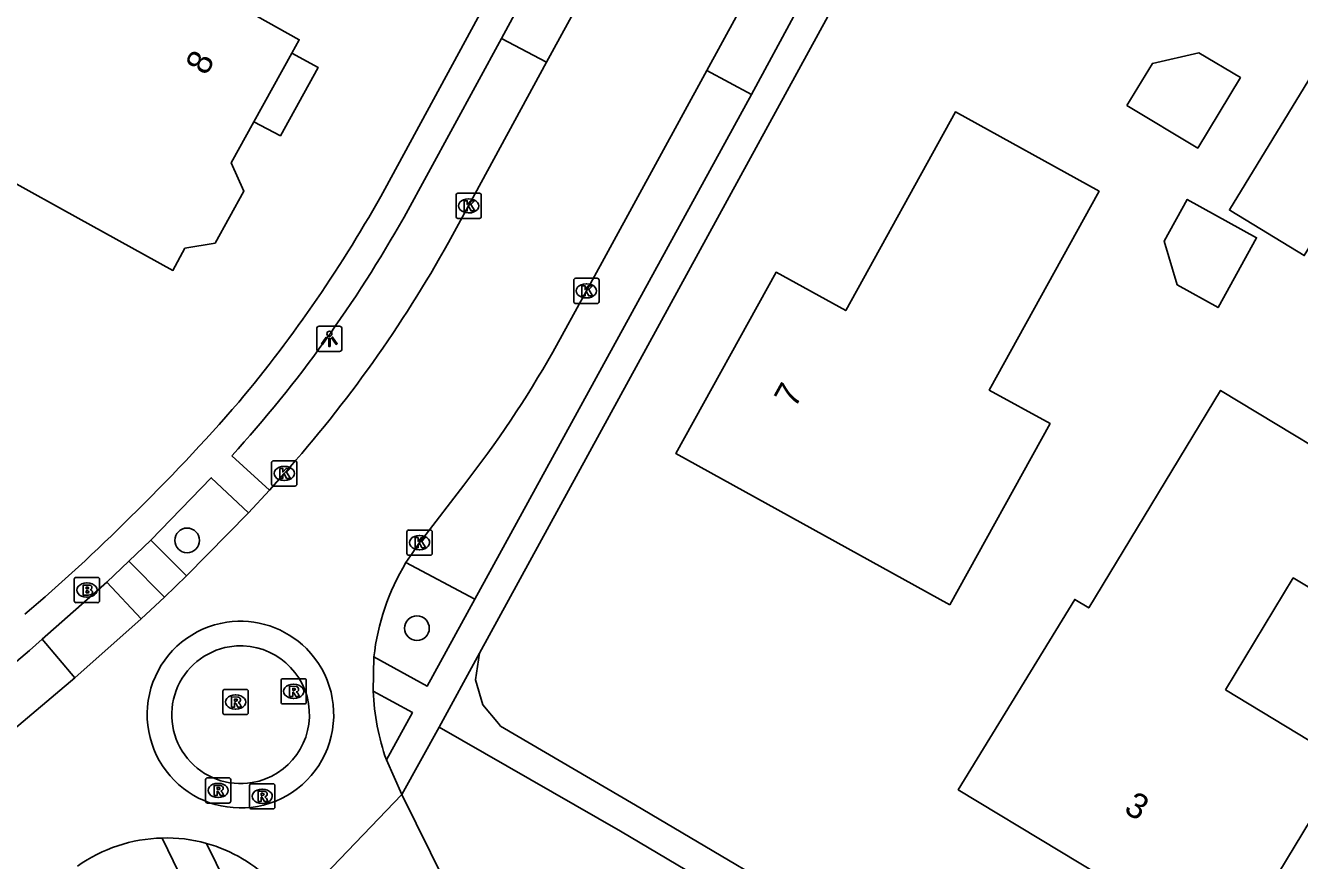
# Model space of a CAD drawing. Extents: x 160457 to 162082, y 388340 to 389736.
# Drawn here: x 160734.2 to 160784.7, y 389334.3 to 389367.4 of the extents above; entities that cross this region are included whole.
import ezdxf

# ---------------------------------------------------------------- set-up
doc = ezdxf.new("R2010")
doc.units = 0
for name, color, linetype in [('IMGEO_Boom', 7, 'Continuous'), ('IMGEO_Brandkraan', 7, 'Continuous'), ('IMGEO_Kolk', 7, 'Continuous'), ('IMGEO_Lichtpunt', 7, 'Continuous'), ('IMGEO_Pand', 7, 'Continuous'), ('IMGEO_Pand_nummerreeks', 7, 'Continuous'), ('IMGEO_Pand_overbouw', 7, 'Continuous'), ('IMGEO_Parkeervlak_open', 7, 'Continuous'), ('IMGEO_Rijbaan_lokaal_gesloten', 7, 'Continuous'), ('IMGEO_Rijbaan_lokaal_open', 7, 'Continuous'), ('IMGEO_Rioolput', 7, 'Continuous'), ('IMGEO_Voetpad_open', 7, 'Continuous')]:
    doc.layers.add(name, color=color, linetype=linetype)

msp = doc.modelspace()

# ---------------------------------------------------------------- linework, layer by layer
at = {"layer": 'IMGEO_Boom'}
for centre in [(160740.615, 389347.032), (160749.722, 389343.551)]:
    msp.add_circle(centre, 0.489, dxfattribs=at)
at = {"layer": 'IMGEO_Brandkraan'}
for p, q in [((160736.144, 389344.638), (160736.144, 389345.49)), ((160736.219, 389345.564), (160737.071, 389345.564)), ((160736.632, 389345.344), (160736.657, 389345.344)), ((160737.145, 389345.49), (160737.145, 389344.638)), ((160736.655, 389344.784), (160736.63, 389344.784)), ((160737.071, 389344.564), (160736.219, 389344.564))]:
    msp.add_line(p, q, dxfattribs=at)
for points in [[(160736.144, 389344.638), (160736.144, 389345.49)], [(160736.219, 389345.564), (160737.071, 389345.564)], [(160736.492, 389345.264), (160736.492, 389344.864), (160736.705, 389344.864)], [(160736.723, 389345.264), (160736.492, 389345.264)], [(160736.671, 389345.183), (160736.617, 389345.183), (160736.617, 389345.107)], [(160736.617, 389345.107), (160736.67, 389345.107)], [(160737.145, 389345.49), (160737.145, 389344.638)], [(160736.679, 389345.031), (160736.617, 389345.031), (160736.617, 389344.95)], [(160736.617, 389344.95), (160736.679, 389344.95)], [(160737.071, 389344.564), (160736.219, 389344.564)]]:
    msp.add_lwpolyline(points, dxfattribs=at)
for centre, radius, start, end in [((160736.221, 389345.488), 0.0765, 91.552, 178.448), ((160736.221, 389345.488), 0.0765, 91.552, 178.448), ((160736.672, 389345.145), 0.0379, 267.8285, 90.9355), ((160736.727, 389345.119), 0.145, 59.4692, 91.5367), ((160736.752, 389345.166), 0.0922, 285.5137, 58.1501), ((160737.069, 389345.488), 0.0765, 1.552, 88.448), ((160737.069, 389345.488), 0.0765, 1.552, 88.448), ((160736.221, 389344.64), 0.0765, 181.552, 268.448), ((160736.221, 389344.64), 0.0765, 181.552, 268.448), ((160736.68, 389344.99), 0.0404, 269.8759, 90.5077), ((160736.711, 389345.115), 0.251, 268.6676, 293.5347), ((160736.757, 389344.974), 0.105, 301.3115, 78.989), ((160737.069, 389344.64), 0.0765, 271.552, 358.448), ((160737.069, 389344.64), 0.0765, 271.552, 358.448)]:
    msp.add_arc(centre, radius, start, end, dxfattribs=at)
for centre, major_axis, ratio, start_param, end_param in [((160736.631, 389345.064), (-0.387, 0.002), 0.722429, 4.712389, 7.853982), ((160736.656, 389345.064), (-0.39, 0.002), 0.717154, 1.570796, 4.712389)]:
    msp.add_ellipse(centre, major_axis=major_axis, ratio=ratio, start_param=start_param, end_param=end_param, dxfattribs=at)
at = {"layer": 'IMGEO_Kolk'}
for p, q in [((160751.346, 389360.793), (160752.198, 389360.793)), ((160751.271, 389359.867), (160751.271, 389360.719)), ((160751.759, 389360.573), (160751.784, 389360.573)), ((160752.272, 389360.719), (160752.272, 389359.867)), ((160752.198, 389359.793), (160751.346, 389359.793)), ((160751.782, 389360.013), (160751.757, 389360.013)), ((160755.937, 389356.497), (160755.937, 389357.349)), ((160756.012, 389357.423), (160756.864, 389357.423)), ((160756.425, 389357.203), (160756.45, 389357.203)), ((160756.938, 389357.349), (160756.938, 389356.497)), ((160756.864, 389356.423), (160756.012, 389356.423)), ((160756.448, 389356.643), (160756.423, 389356.643)), ((160744.037, 389350.188), (160744.889, 389350.188)), ((160743.962, 389349.262), (160743.962, 389350.114)), ((160744.45, 389349.968), (160744.475, 389349.968)), ((160744.963, 389350.114), (160744.963, 389349.262)), ((160744.889, 389349.188), (160744.037, 389349.188)), ((160744.473, 389349.408), (160744.448, 389349.408)), ((160749.324, 389346.518), (160749.324, 389347.37)), ((160749.399, 389347.444), (160750.251, 389347.444)), ((160749.812, 389347.224), (160749.837, 389347.224)), ((160750.325, 389347.37), (160750.325, 389346.518)), ((160749.835, 389346.664), (160749.81, 389346.664)), ((160750.251, 389346.444), (160749.399, 389346.444))]:
    msp.add_line(p, q, dxfattribs=at)
for points in [[(160751.346, 389360.793), (160752.198, 389360.793)], [(160751.271, 389359.867), (160751.271, 389360.719)], [(160751.592, 389360.493), (160751.715, 389360.493), (160751.715, 389360.342), (160751.845, 389360.493), (160752.009, 389360.493), (160751.863, 389360.342), (160752.016, 389360.093), (160751.864, 389360.093), (160751.779, 389360.257), (160751.715, 389360.19), (160751.715, 389360.093), (160751.592, 389360.093), (160751.592, 389360.493)], [(160752.272, 389360.719), (160752.272, 389359.867)], [(160752.198, 389359.793), (160751.346, 389359.793)], [(160755.937, 389356.497), (160755.937, 389357.349)], [(160756.012, 389357.423), (160756.864, 389357.423)], [(160756.938, 389357.349), (160756.938, 389356.497)], [(160756.258, 389357.123), (160756.381, 389357.123), (160756.381, 389356.972), (160756.511, 389357.123), (160756.675, 389357.123), (160756.529, 389356.972), (160756.682, 389356.723), (160756.53, 389356.723), (160756.445, 389356.887), (160756.381, 389356.82), (160756.381, 389356.723), (160756.258, 389356.723), (160756.258, 389357.123)], [(160756.864, 389356.423), (160756.012, 389356.423)], [(160744.037, 389350.188), (160744.889, 389350.188)], [(160743.962, 389349.262), (160743.962, 389350.114)], [(160744.283, 389349.888), (160744.406, 389349.888), (160744.406, 389349.737), (160744.536, 389349.888), (160744.7, 389349.888), (160744.554, 389349.737), (160744.707, 389349.488), (160744.555, 389349.488), (160744.47, 389349.652), (160744.406, 389349.585), (160744.406, 389349.488), (160744.283, 389349.488), (160744.283, 389349.888)], [(160744.963, 389350.114), (160744.963, 389349.262)], [(160744.889, 389349.188), (160744.037, 389349.188)], [(160749.324, 389346.518), (160749.324, 389347.37)], [(160749.399, 389347.444), (160750.251, 389347.444)], [(160749.645, 389347.144), (160749.768, 389347.144), (160749.768, 389346.993), (160749.898, 389347.144), (160750.062, 389347.144), (160749.916, 389346.993), (160750.069, 389346.744), (160749.917, 389346.744), (160749.832, 389346.908), (160749.768, 389346.841), (160749.768, 389346.744), (160749.645, 389346.744), (160749.645, 389347.144)], [(160750.325, 389347.37), (160750.325, 389346.518)], [(160750.251, 389346.444), (160749.399, 389346.444)]]:
    msp.add_lwpolyline(points, dxfattribs=at)
for centre, start, end in [((160751.348, 389360.717), 91.552, 178.448), ((160751.348, 389360.717), 91.552, 178.448), ((160752.196, 389360.717), 1.552, 88.448), ((160752.196, 389360.717), 1.552, 88.448), ((160751.348, 389359.869), 181.552, 268.448), ((160751.348, 389359.869), 181.552, 268.448), ((160752.196, 389359.869), 271.552, 358.448), ((160752.196, 389359.869), 271.552, 358.448), ((160756.014, 389357.347), 91.552, 178.448), ((160756.014, 389357.347), 91.552, 178.448), ((160756.862, 389357.347), 1.552, 88.448), ((160756.862, 389357.347), 1.552, 88.448), ((160756.014, 389356.499), 181.552, 268.448), ((160756.014, 389356.499), 181.552, 268.448), ((160756.862, 389356.499), 271.552, 358.448), ((160756.862, 389356.499), 271.552, 358.448), ((160744.039, 389350.112), 91.552, 178.448), ((160744.039, 389350.112), 91.552, 178.448), ((160744.887, 389350.112), 1.552, 88.448), ((160744.887, 389350.112), 1.552, 88.448), ((160744.039, 389349.264), 181.552, 268.448), ((160744.039, 389349.264), 181.552, 268.448), ((160744.887, 389349.264), 271.552, 358.448), ((160744.887, 389349.264), 271.552, 358.448), ((160749.401, 389347.368), 91.552, 178.448), ((160749.401, 389347.368), 91.552, 178.448), ((160750.249, 389347.368), 1.552, 88.448), ((160750.249, 389347.368), 1.552, 88.448), ((160749.401, 389346.52), 181.552, 268.448), ((160749.401, 389346.52), 181.552, 268.448), ((160750.249, 389346.52), 271.552, 358.448), ((160750.249, 389346.52), 271.552, 358.448)]:
    msp.add_arc(centre, 0.0765, start, end, dxfattribs=at)
for centre, major_axis, ratio, start_param, end_param in [((160751.758, 389360.293), (-0.387, 0.002), 0.722429, 4.712389, 7.853982), ((160751.783, 389360.293), (-0.39, 0.002), 0.717154, 1.570796, 4.712389), ((160756.424, 389356.923), (-0.387, 0.002), 0.722429, 4.712389, 7.853982), ((160756.449, 389356.923), (-0.39, 0.002), 0.717154, 1.570796, 4.712389), ((160744.449, 389349.688), (-0.387, 0.002), 0.722429, 4.712389, 7.853982), ((160744.474, 389349.688), (-0.39, 0.002), 0.717154, 1.570796, 4.712389), ((160749.811, 389346.944), (-0.387, 0.002), 0.722429, 4.712389, 7.853982), ((160749.836, 389346.944), (-0.39, 0.002), 0.717154, 1.570796, 4.712389)]:
    msp.add_ellipse(centre, major_axis=major_axis, ratio=ratio, start_param=start_param, end_param=end_param, dxfattribs=at)
at = {"layer": 'IMGEO_Lichtpunt'}
for p, q in [((160745.754, 389355.426), (160745.754, 389354.619)), ((160745.754, 389355.426), (160745.754, 389354.619)), ((160746.656, 389355.521), (160745.848, 389355.521)), ((160746.656, 389355.521), (160745.848, 389355.521)), ((160746.75, 389354.619), (160746.75, 389355.426)), ((160746.75, 389354.619), (160746.75, 389355.426)), ((160745.848, 389354.525), (160746.656, 389354.525)), ((160745.848, 389354.525), (160746.656, 389354.525))]:
    msp.add_line(p, q, dxfattribs=at)
for points in [[(160746.128, 389355.09), (160746.167, 389355.062), (160745.979, 389354.8), (160745.941, 389354.827), (160746.128, 389355.09)], [(160746.23, 389355.042), (160746.277, 389355.042), (160746.277, 389354.72), (160746.23, 389354.72), (160746.23, 389355.042)], [(160746.34, 389355.062), (160746.378, 389355.089), (160746.565, 389354.827), (160746.526, 389354.799), (160746.34, 389355.062)]]:
    msp.add_lwpolyline(points, dxfattribs=at)
msp.add_circle((160746.253, 389355.224), 0.0994, dxfattribs=at)
for centre, start, end in [((160745.848, 389355.426), 90, 180), ((160745.848, 389355.426), 90, 180), ((160746.656, 389355.426), 0, 90), ((160746.656, 389355.426), 0, 90), ((160745.848, 389354.619), 180, 270), ((160745.848, 389354.619), 180, 270), ((160746.656, 389354.619), 270, 0), ((160746.656, 389354.619), 270, 360)]:
    msp.add_arc(centre, 0.0946, start, end, dxfattribs=at)
at = {"layer": 'IMGEO_Pand'}
for points in [[(160735.92, 389371.925), (160737.591, 389370.999), (160738.614, 389372.844), (160735.291, 389374.687), (160738.492, 389380.459), (160743.211, 389377.834), (160747.58, 389375.402), (160743.372, 389367.815), (160745.057, 389366.88), (160744.765, 389366.351), (160743.259, 389363.627), (160742.363, 389362.005), (160742.866, 389360.882), (160741.722, 389358.817), (160740.531, 389358.612), (160740.056, 389357.735), (160735.679, 389360.151), (160730.945, 389362.763), (160733.589, 389367.54), (160733.17, 389368.676), (160734.247, 389370.726), (160735.421, 389371.024), (160735.92, 389371.925)], [(160777.855, 389364.274), (160778.861, 389365.942), (160780.708, 389366.365), (160782.348, 389365.376), (160780.661, 389362.58), (160777.855, 389364.274)], [(160788.938, 389364.976), (160784.881, 389358.321), (160781.977, 389360.09), (160781.914, 389360.129), (160785.97, 389366.785)], [(160770.841, 389344.479), (160759.977, 389350.479), (160763.954, 389357.661), (160766.711, 389356.139), (160771.059, 389364.017), (160776.752, 389360.873), (160772.399, 389352.991), (160774.807, 389351.661), (160770.841, 389344.479)], [(160779.844, 389357.156), (160779.327, 389358.888), (160780.243, 389360.546), (160782.992, 389359.028), (160781.464, 389356.262), (160779.844, 389357.156)], [(160781.757, 389341.108), (160786.515, 389338.226), (160785.477, 389336.511), (160782.886, 389332.234), (160782.997, 389332.167), (160781.964, 389330.461), (160779.342, 389332.052), (160779.41, 389332.164), (160778.195, 389332.899), (160775.197, 389334.713), (160771.172, 389337.149), (160773.781, 389341.415), (160775.784, 389344.69), (160776.341, 389344.353), (160781.564, 389352.976), (160788.122, 389349.005), (160785.604, 389344.847), (160784.446, 389345.548), (160781.757, 389341.108)]]:
    msp.add_lwpolyline(points, dxfattribs=at)
at = {"layer": 'IMGEO_Pand_overbouw'}
msp.add_lwpolyline([(160744.765, 389366.351), (160743.259, 389363.627), (160744.312, 389363.069), (160745.81, 389365.776)], close=True, dxfattribs=at)
at = {"layer": 'IMGEO_Parkeervlak_open'}
for points in [[(160740.589, 389345.631), (160739.173, 389347.038)], [(160739.722, 389344.784), (160738.308, 389346.204)], [(160749.284, 389346.151), (160752.016, 389344.702)]]:
    msp.add_lwpolyline(points, dxfattribs=at)
at = {"layer": 'IMGEO_Rijbaan_lokaal_gesloten'}
for points in [[(160756.522, 389369.036), (160754.857, 389365.993)], [(160761.21, 389365.665), (160762.993, 389368.942)], [(160754.857, 389365.993), (160751.771, 389360.293), (160750.966, 389358.838)], [(160755.103, 389354.5), (160756.439, 389356.923), (160761.21, 389365.665)], [(160744.462, 389349.688), (160743.883, 389349.02)], [(160749.284, 389346.151), (160749.554, 389346.548), (160749.826, 389346.943), (160749.961, 389347.114), (160751.575, 389349.227)], [(160743.883, 389349.02), (160743.047, 389348.127)], [(160743.047, 389348.127), (160740.589, 389345.631)], [(160740.589, 389345.631), (160739.722, 389344.784)], [(160739.722, 389344.784), (160738.798, 389343.918)], [(160738.798, 389343.918), (160736.172, 389341.58)], [(160747.989, 389341.052), (160748.016, 389342.413)], [(160736.172, 389341.58), (160732.58, 389338.56)], [(160749.122, 389336.954), (160748.511, 389338.329)], [(160744.832, 389332.486), (160749.122, 389336.954)], [(160753.965, 389327.183), (160752.545, 389330.037), (160749.122, 389336.954)]]:
    msp.add_lwpolyline(points, dxfattribs=at)
for centre, radius, start, end in [((160706.781, 389383.359), 50.533, 318.2166, 330.9715), ((160718.325, 389375.29), 42.248, 321.9086, 330.5209), ((160757.151, 389341.398), 9.191, 148.8619, 173.6623), ((160757.374, 389341.44), 9.393, 182.3646, 199.3393), ((160739.775, 389329.181), 6.056, 91.4453, 125.291), ((160739.824, 389329.513), 5.726, 74.229, 92.0187), ((160739.816, 389329.393), 5.844, 43.9319, 74.4726)]:
    msp.add_arc(centre, radius, start, end, dxfattribs=at)
at = {"layer": 'IMGEO_Rijbaan_lokaal_open'}
for centre, radius, start, end in [((160742.735, 389340.128), 3.702, 98.5416, 220.952), ((160742.723, 389340.127), 3.701, 44.9527, 98.3517), ((160742.738, 389340.123), 2.73, 99.3934, 279.6244), ((160742.733, 389340.122), 2.73, 279.7319, 99.2859), ((160742.723, 389340.126), 3.702, 280.5066, 44.969), ((160742.733, 389340.123), 3.697, 220.9016, 280.3605)]:
    msp.add_arc(centre, radius, start, end, dxfattribs=at)
at = {"layer": 'IMGEO_Rioolput'}
for p, q in [((160742.035, 389340.2), (160742.035, 389341.052)), ((160742.11, 389341.126), (160742.962, 389341.126)), ((160743.036, 389341.052), (160743.036, 389340.2)), ((160744.337, 389340.622), (160744.337, 389341.474)), ((160744.412, 389341.548), (160745.264, 389341.548)), ((160744.825, 389341.328), (160744.85, 389341.328)), ((160745.338, 389341.474), (160745.338, 389340.622)), ((160742.523, 389340.906), (160742.548, 389340.906)), ((160745.264, 389340.548), (160744.412, 389340.548)), ((160744.848, 389340.768), (160744.823, 389340.768)), ((160742.962, 389340.126), (160742.11, 389340.126)), ((160742.546, 389340.346), (160742.521, 389340.346)), ((160741.345, 389336.694), (160741.345, 389337.546)), ((160741.42, 389337.62), (160742.272, 389337.62)), ((160742.346, 389337.546), (160742.346, 389336.694)), ((160741.833, 389337.4), (160741.858, 389337.4)), ((160743.09, 389336.462), (160743.09, 389337.314)), ((160743.165, 389337.388), (160744.017, 389337.388)), ((160743.578, 389337.168), (160743.603, 389337.168)), ((160744.091, 389337.314), (160744.091, 389336.462)), ((160742.272, 389336.62), (160741.42, 389336.62)), ((160741.856, 389336.84), (160741.831, 389336.84)), ((160743.601, 389336.608), (160743.576, 389336.608)), ((160744.017, 389336.388), (160743.165, 389336.388))]:
    msp.add_line(p, q, dxfattribs=at)
for points in [[(160742.035, 389340.2), (160742.035, 389341.052)], [(160742.11, 389341.126), (160742.962, 389341.126)], [(160743.036, 389341.052), (160743.036, 389340.2)], [(160744.337, 389340.622), (160744.337, 389341.474)], [(160744.412, 389341.548), (160745.264, 389341.548)], [(160744.926, 389341.246), (160744.674, 389341.248), (160744.674, 389340.848)], [(160744.852, 389341.167), (160744.798, 389341.167), (160744.798, 389341.086)], [(160744.798, 389341.086), (160744.85, 389341.086)], [(160745.338, 389341.474), (160745.338, 389340.622)], [(160742.624, 389340.824), (160742.372, 389340.826), (160742.372, 389340.426)], [(160742.372, 389340.426), (160742.496, 389340.426), (160742.496, 389340.588), (160742.507, 389340.588)], [(160742.55, 389340.745), (160742.496, 389340.745), (160742.496, 389340.664)], [(160742.496, 389340.664), (160742.548, 389340.664)], [(160742.554, 389340.559), (160742.625, 389340.426), (160742.765, 389340.426), (160742.7, 389340.552)], [(160745.264, 389340.548), (160744.412, 389340.548)], [(160744.674, 389340.848), (160744.798, 389340.848), (160744.798, 389341.01), (160744.809, 389341.01)], [(160744.856, 389340.981), (160744.927, 389340.848), (160745.067, 389340.848), (160745.002, 389340.974)], [(160742.962, 389340.126), (160742.11, 389340.126)], [(160741.345, 389336.694), (160741.345, 389337.546)], [(160741.42, 389337.62), (160742.272, 389337.62)], [(160742.346, 389337.546), (160742.346, 389336.694)], [(160741.934, 389337.318), (160741.682, 389337.32), (160741.682, 389336.92)], [(160741.682, 389336.92), (160741.806, 389336.92), (160741.806, 389337.082), (160741.817, 389337.082)], [(160741.86, 389337.239), (160741.806, 389337.239), (160741.806, 389337.158)], [(160741.806, 389337.158), (160741.858, 389337.158)], [(160741.864, 389337.053), (160741.935, 389336.92), (160742.075, 389336.92), (160742.01, 389337.046)], [(160743.09, 389336.462), (160743.09, 389337.314)], [(160743.165, 389337.388), (160744.017, 389337.388)], [(160743.679, 389337.086), (160743.427, 389337.088), (160743.427, 389336.688)], [(160743.605, 389337.007), (160743.551, 389337.007), (160743.551, 389336.926)], [(160744.091, 389337.314), (160744.091, 389336.462)], [(160742.272, 389336.62), (160741.42, 389336.62)], [(160743.427, 389336.688), (160743.551, 389336.688), (160743.551, 389336.85), (160743.562, 389336.85)], [(160743.551, 389336.926), (160743.603, 389336.926)], [(160743.609, 389336.821), (160743.68, 389336.688), (160743.82, 389336.688), (160743.755, 389336.814)], [(160744.017, 389336.388), (160743.165, 389336.388)]]:
    msp.add_lwpolyline(points, dxfattribs=at)
for centre, radius, start, end in [((160742.112, 389341.05), 0.0765, 91.552, 178.448), ((160742.112, 389341.05), 0.0765, 91.552, 178.448), ((160742.96, 389341.05), 0.0765, 1.552, 88.448), ((160742.96, 389341.05), 0.0765, 1.552, 88.448), ((160744.414, 389341.472), 0.0765, 91.552, 178.448), ((160744.414, 389341.472), 0.0765, 91.552, 178.448), ((160744.834, 389341.275), 0.19, 274.7715, 282.9687), ((160744.858, 389341.071), 0.0964, 77.0061, 93.1865), ((160744.872, 389341.128), 0.0378, 276.6634, 79.6772), ((160744.925, 389341.136), 0.109, 350.3612, 89.416), ((160744.923, 389341.136), 0.112, 277.5842, 350.9817), ((160745.262, 389341.472), 0.0765, 1.552, 88.448), ((160745.262, 389341.472), 0.0765, 1.552, 88.448), ((160742.506, 389340.535), 0.0533, 26.0293, 88.6989), ((160742.532, 389340.853), 0.19, 274.7715, 282.9687), ((160742.556, 389340.649), 0.0964, 77.0061, 93.1865), ((160742.57, 389340.706), 0.0378, 276.6634, 79.6772), ((160742.623, 389340.714), 0.109, 350.3612, 89.416), ((160742.621, 389340.714), 0.112, 277.5842, 350.9817), ((160742.605, 389340.499), 0.108, 29.5134, 73.7905), ((160744.414, 389340.624), 0.0765, 181.552, 268.448), ((160744.414, 389340.624), 0.0765, 181.552, 268.448), ((160744.808, 389340.957), 0.0533, 26.0293, 88.6989), ((160744.907, 389340.921), 0.108, 29.5134, 73.7905), ((160745.262, 389340.624), 0.0765, 271.552, 358.448), ((160745.262, 389340.624), 0.0765, 271.552, 358.448), ((160742.112, 389340.202), 0.0765, 181.552, 268.448), ((160742.112, 389340.202), 0.0765, 181.552, 268.448), ((160742.96, 389340.202), 0.0765, 271.552, 358.448), ((160742.96, 389340.202), 0.0765, 271.552, 358.448), ((160741.422, 389337.544), 0.0765, 91.552, 178.448), ((160741.422, 389337.544), 0.0765, 91.552, 178.448), ((160742.27, 389337.544), 0.0765, 1.552, 88.448), ((160742.27, 389337.544), 0.0765, 1.552, 88.448), ((160741.816, 389337.029), 0.0533, 26.0293, 88.6989), ((160741.842, 389337.347), 0.19, 274.7715, 282.9687), ((160741.866, 389337.143), 0.0964, 77.0061, 93.1865), ((160741.88, 389337.2), 0.0378, 276.6634, 79.6772), ((160741.933, 389337.208), 0.109, 350.3612, 89.416), ((160741.931, 389337.208), 0.112, 277.5842, 350.9817), ((160741.915, 389336.993), 0.108, 29.5134, 73.7905), ((160743.167, 389337.312), 0.0765, 91.552, 178.448), ((160743.167, 389337.312), 0.0765, 91.552, 178.448), ((160743.611, 389336.911), 0.0964, 77.0061, 93.1865), ((160743.678, 389336.976), 0.109, 350.3612, 89.416), ((160744.015, 389337.312), 0.0765, 1.552, 88.448), ((160744.015, 389337.312), 0.0765, 1.552, 88.448), ((160741.422, 389336.696), 0.0765, 181.552, 268.448), ((160741.422, 389336.696), 0.0765, 181.552, 268.448), ((160742.27, 389336.696), 0.0765, 271.552, 358.448), ((160742.27, 389336.696), 0.0765, 271.552, 358.448), ((160743.561, 389336.797), 0.0533, 26.0293, 88.6989), ((160743.587, 389337.115), 0.19, 274.7715, 282.9687), ((160743.625, 389336.968), 0.0378, 276.6634, 79.6772), ((160743.676, 389336.976), 0.112, 277.5842, 350.9817), ((160743.66, 389336.761), 0.108, 29.5134, 73.7905), ((160743.167, 389336.464), 0.0765, 181.552, 268.448), ((160743.167, 389336.464), 0.0765, 181.552, 268.448), ((160744.015, 389336.464), 0.0765, 271.552, 358.448), ((160744.015, 389336.464), 0.0765, 271.552, 358.448)]:
    msp.add_arc(centre, radius, start, end, dxfattribs=at)
for centre, major_axis, ratio, start_param, end_param in [((160744.824, 389341.048), (-0.387, 0.002), 0.722429, 4.712389, 7.853982), ((160744.849, 389341.048), (-0.39, 0.002), 0.717154, 1.570796, 4.712389), ((160742.522, 389340.626), (-0.387, 0.002), 0.722429, 4.712389, 7.853982), ((160742.547, 389340.626), (-0.39, 0.002), 0.717154, 1.570796, 4.712389), ((160741.832, 389337.12), (-0.387, 0.002), 0.722429, 4.712389, 7.853982), ((160741.857, 389337.12), (-0.39, 0.002), 0.717154, 1.570796, 4.712389), ((160743.577, 389336.888), (-0.387, 0.002), 0.722429, 4.712389, 7.853982), ((160743.602, 389336.888), (-0.39, 0.002), 0.717154, 1.570796, 4.712389)]:
    msp.add_ellipse(centre, major_axis=major_axis, ratio=ratio, start_param=start_param, end_param=end_param, dxfattribs=at)
at = {"layer": 'IMGEO_Voetpad_open'}
for points in [[(160748.445, 389360.95), (160755.988, 389374.864), (160770.017, 389400.57), (160770.88, 389402.151)], [(160780.566, 389394.453), (160752.2, 389342.566)], [(160753.074, 389366.931), (160754.729, 389369.991)], [(160764.733, 389367.956), (160762.975, 389364.708)], [(160749.212, 389359.85), (160753.074, 389366.931)], [(160754.857, 389365.993), (160753.074, 389366.931)], [(160762.975, 389364.708), (160761.21, 389365.665)], [(160762.975, 389364.708), (160752.016, 389344.702)], [(160743.883, 389349.02), (160742.391, 389350.388)], [(160739.173, 389347.038), (160741.574, 389349.513), (160743.047, 389348.127)], [(160738.308, 389346.204), (160739.173, 389347.038)], [(160737.44, 389345.383), (160738.308, 389346.204)], [(160734.876, 389343.112), (160737.44, 389345.383)], [(160738.798, 389343.918), (160737.44, 389345.383)], [(160752.016, 389344.702), (160750.129, 389341.257), (160748.016, 389342.413)], [(160736.172, 389341.58), (160734.876, 389343.112)], [(160750.601, 389339.623), (160752.2, 389342.566)], [(160752.2, 389342.566), (160752.041, 389341.508), (160752.332, 389340.518), (160752.954, 389339.775), (160753.034, 389339.673), (160758.388, 389336.534), (160766.683, 389331.624)], [(160747.989, 389341.052), (160749.543, 389340.208), (160748.511, 389338.329)], [(160749.122, 389336.954), (160750.601, 389339.623)], [(160750.601, 389339.623), (160757.792, 389335.507), (160765.54, 389330.906), (160767.248, 389329.874)], [(160739.622, 389335.235), (160741.171, 389332.046), (160737.049, 389330.036)], [(160744.024, 389333.447), (160742.522, 389332.704), (160741.38, 389335.023)]]:
    msp.add_lwpolyline(points, dxfattribs=at)
for centre, radius, start, end in [((160701.3, 389387.072), 53.898, 320.1216, 331.0097), ((160703.466, 389385.638), 52.514, 317.8365, 330.5891), ((160685.333, 389402.232), 75.884, 314.33385, 319.06707), ((160689.12, 389397.246), 69.676, 310.29523, 314.97204), ((160677.701, 389408.645), 86.969, 296.91774, 311.10316)]:
    msp.add_arc(centre, radius, start, end, dxfattribs=at)

# ---------------------------------------------------------------- texts
at = {"layer": 'IMGEO_Pand_nummerreeks'}
for s, rotation, p in [('8', 61.0743, (160741.373, 389365.423)), ('7', 61.0247, (160764.702, 389352.241)), ('3', 329.7731, (160777.688, 389336.269))]:
    msp.add_text(s, height=1, rotation=rotation, dxfattribs=at).set_placement(p)

doc.saveas('drawing.dxf')
